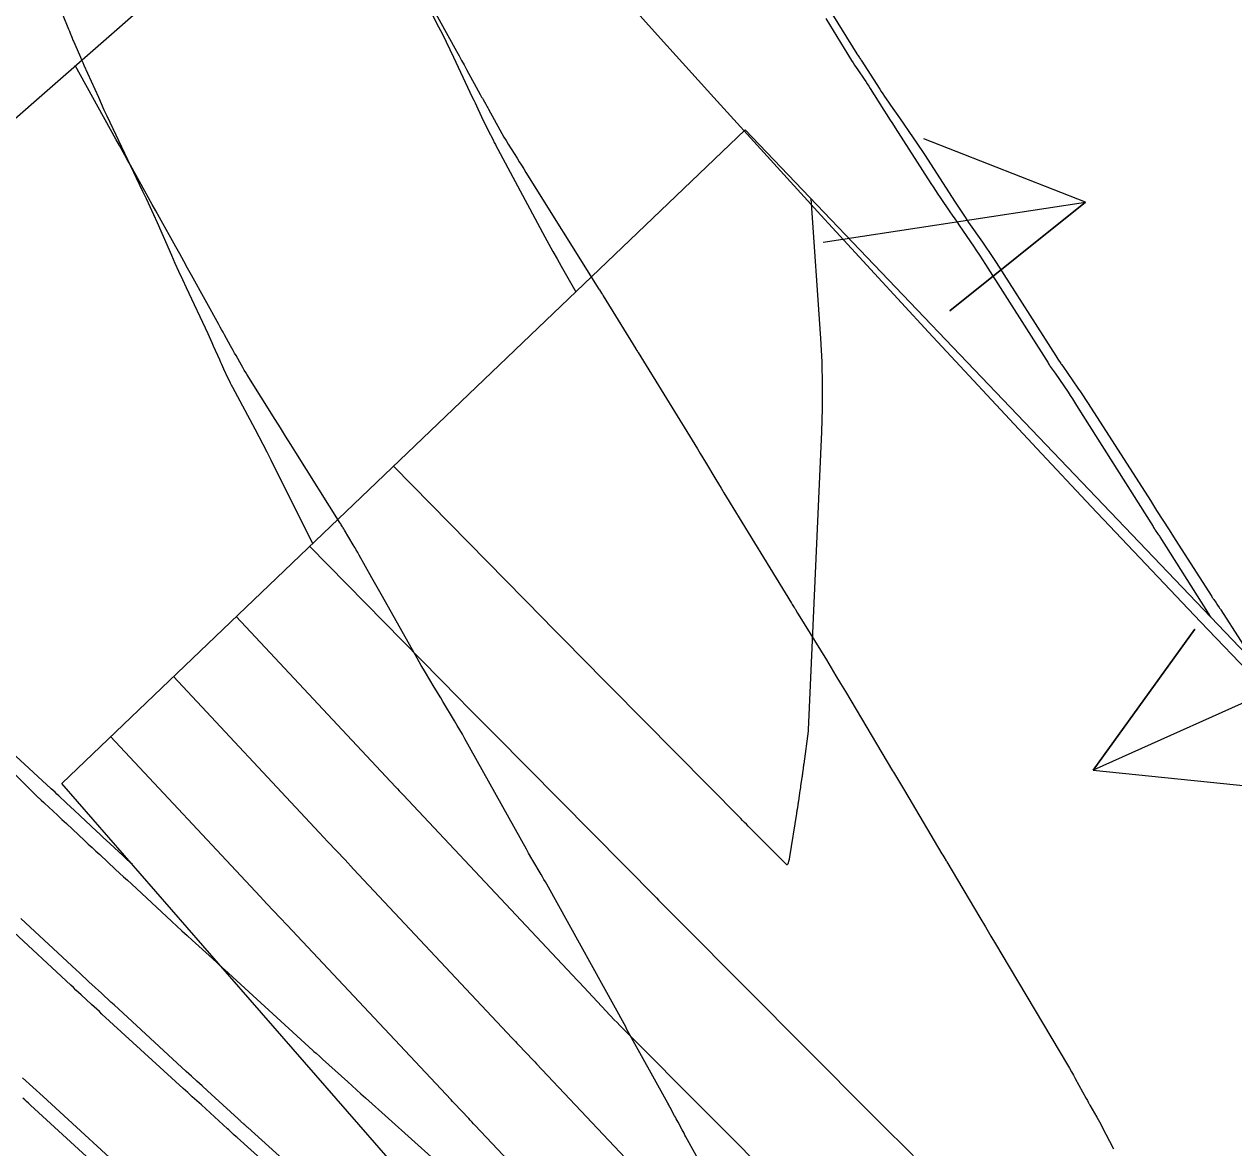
# Model space of a CAD drawing. Extents: x 954385 to 988206, y 1868364 to 1924553.
# Drawn here: x 955379.55 to 955421.31, y 1923337.66 to 1923376.45 of the extents above; entities that cross this region are included whole.
import ezdxf

# ---------------------------------------------------------------- set-up
doc = ezdxf.new("R2010")
doc.units = 0
for name, color, linetype in [('13', 7, 'Continuous'), ('16', 7, 'Continuous'), ('23', 7, 'Continuous'), ('24', 7, 'Continuous'), ('26', 7, 'Continuous'), ('7', 7, 'Continuous'), ('Default', 7, 'Continuous')]:
    doc.layers.add(name, color=color, linetype=linetype)

msp = doc.modelspace()

# ---------------------------------------------------------------- linework, layer by layer
at = {"layer": '13'}
for points in [[(955406.706, 1923370.434), (955407.039, 1923365.604), (955407.083, 1923364.799), (955407.104, 1923363.994), (955407.102, 1923363.188), (955407.078, 1923362.382), (955406.617, 1923352.091), (955406.616, 1923352.079), (955406.615, 1923352.068), (955406.614, 1923352.057), (955406.613, 1923352.045), (955406.462, 1923350.92), (955406.457, 1923350.88), (955406.451, 1923350.84), (955406.446, 1923350.8), (955406.441, 1923350.76), (955406.421, 1923350.601), (955406.416, 1923350.561), (955406.41, 1923350.521), (955406.404, 1923350.481), (955406.399, 1923350.442), (955406.356, 1923350.161), (955406.347, 1923350.101), (955406.339, 1923350.041), (955406.33, 1923349.981), (955406.321, 1923349.921), (955406.28, 1923349.631), (955406.275, 1923349.595), (955406.27, 1923349.56), (955406.264, 1923349.524), (955406.259, 1923349.489), (955406.235, 1923349.346), (955406.229, 1923349.31), (955406.223, 1923349.275), (955406.218, 1923349.239), (955406.212, 1923349.204), (955405.974, 1923347.704), (955405.969, 1923347.674), (955405.963, 1923347.644), (955405.956, 1923347.614), (955405.948, 1923347.584), (955405.915, 1923347.466), (955405.905, 1923347.443), (955405.892, 1923347.433), (955405.875, 1923347.435), (955405.855, 1923347.451), (955405.107, 1923348.202), (955405.075, 1923348.234), (955404.549, 1923348.764), (955404.483, 1923348.83), (955404.418, 1923348.896), (955404.353, 1923348.962), (955404.287, 1923349.029), (955398.676, 1923354.702), (955398.373, 1923355.009), (955398.071, 1923355.316), (955397.768, 1923355.623), (955397.466, 1923355.93), (955392.292, 1923361.191)], [(955389.401, 1923358.427), (955394.558, 1923353.183), (955394.868, 1923352.867), (955395.179, 1923352.552), (955395.49, 1923352.237), (955395.802, 1923351.922), (955401.373, 1923346.288), (955401.45, 1923346.21), (955401.527, 1923346.133), (955401.603, 1923346.055), (955401.68, 1923345.977), (955402.195, 1923345.459), (955402.23, 1923345.424), (955408.79, 1923338.836), (955409.03, 1923338.595), (955409.271, 1923338.354), (955409.511, 1923338.114), (955409.752, 1923337.873), (955410.716, 1923336.912)], [(955386.867, 1923356.006), (955392.363, 1923350.128), (955392.43, 1923350.058), (955392.496, 1923349.987), (955392.562, 1923349.916), (955392.628, 1923349.846), (955398.646, 1923343.438), (955398.705, 1923343.376), (955399.343, 1923342.697), (955399.922, 1923342.084), (955400.019, 1923341.982), (955400.117, 1923341.881), (955400.215, 1923341.78), (955400.314, 1923341.68), (955405.811, 1923336.16)], [(955384.699, 1923353.933), (955389.736, 1923348.546), (955390.032, 1923348.23), (955390.327, 1923347.914), (955390.623, 1923347.599), (955390.919, 1923347.283), (955396.397, 1923341.451), (955396.452, 1923341.393), (955396.507, 1923341.334), (955396.561, 1923341.276), (955396.616, 1923341.217), (955397.117, 1923340.686), (955397.174, 1923340.625), (955397.231, 1923340.565), (955403.565, 1923333.856)], [(955401.096, 1923332.1), (955395.118, 1923338.433), (955395.062, 1923338.493), (955395.005, 1923338.552), (955394.949, 1923338.612), (955394.893, 1923338.672), (955394.392, 1923339.203), (955394.338, 1923339.261), (955394.283, 1923339.319), (955388.62, 1923345.35), (955388.389, 1923345.595), (955388.159, 1923345.841), (955387.928, 1923346.087), (955387.698, 1923346.333), (955382.53, 1923351.86)]]:
    msp.add_lwpolyline(points, dxfattribs=at)
at = {"layer": '16'}
for points in [[(955365.706, 1923336.689), (955361.259, 1923341.287), (955360.132, 1923342.45), (955356.674, 1923346.068), (955352.874, 1923350.126), (955426.056, 1923414.21), (955430.795, 1923411.699), (955435.492, 1923409.848), (955436.928, 1923409.181), (955442.352, 1923406.341), (955442.526, 1923406.226), (955444.325, 1923405.052), (955447.683, 1923402.905), (955453.109, 1923400.305), (955453.505, 1923400.232), (955460.769, 1923398.966)], [(955393.333, 1923377.589), (955394.474, 1923375.519), (955394.56, 1923375.361), (955394.647, 1923375.203), (955394.734, 1923375.045), (955394.821, 1923374.887), (955395.295, 1923374.024), (955395.318, 1923373.982), (955395.341, 1923373.939), (955395.365, 1923373.897), (955395.388, 1923373.855), (955395.481, 1923373.686), (955395.505, 1923373.644), (955395.528, 1923373.602), (955395.551, 1923373.56), (955395.575, 1923373.517), (955395.969, 1923372.807), (955396.04, 1923372.682), (955396.112, 1923372.558), (955396.185, 1923372.435), (955396.261, 1923372.312), (955396.565, 1923371.824), (955396.641, 1923371.702), (955396.717, 1923371.58), (955396.793, 1923371.458), (955396.87, 1923371.336), (955399.392, 1923367.306), (955399.405, 1923367.286), (955399.483, 1923367.161), (955399.509, 1923367.118), (955399.536, 1923367.075), (955400.661, 1923365.247), (955400.67, 1923365.233), (955400.698, 1923365.189), (955400.722, 1923365.151), (955400.732, 1923365.135), (955400.742, 1923365.119), (955402.701, 1923361.937), (955402.793, 1923361.787), (955402.885, 1923361.636), (955402.976, 1923361.486), (955403.068, 1923361.335), (955403.431, 1923360.731), (955403.522, 1923360.58), (955403.613, 1923360.429), (955403.705, 1923360.279), (955403.797, 1923360.128), (955406.043, 1923356.459), (955406.065, 1923356.423), (955406.086, 1923356.388), (955406.129, 1923356.316), (955406.14, 1923356.298), (955406.151, 1923356.28), (955406.162, 1923356.263), (955406.173, 1923356.245), (955406.249, 1923356.121), (955406.273, 1923356.081), (955407.244, 1923354.502), (955407.409, 1923354.231), (955407.574, 1923353.961), (955407.737, 1923353.689), (955407.9, 1923353.417), (955409.528, 1923350.681), (955409.562, 1923350.624), (955409.596, 1923350.567), (955409.631, 1923350.51), (955409.665, 1923350.454), (955409.803, 1923350.227), (955409.838, 1923350.171), (955409.872, 1923350.114), (955409.906, 1923350.057), (955409.94, 1923350), (955411.236, 1923347.814), (955411.266, 1923347.763), (955411.296, 1923347.712), (955411.385, 1923347.564), (955411.388, 1923347.557), (955411.402, 1923347.532), (955411.403, 1923347.531), (955412.544, 1923345.611), (955412.735, 1923345.291), (955412.925, 1923344.97), (955413.116, 1923344.65), (955413.306, 1923344.329), (955415.567, 1923340.526), (955415.637, 1923340.408), (955415.706, 1923340.289), (955415.773, 1923340.17), (955415.839, 1923340.05), (955416.213, 1923339.365), (955416.255, 1923339.289), (955416.296, 1923339.213), (955416.307, 1923339.194), (955416.317, 1923339.175), (955416.328, 1923339.156), (955416.339, 1923339.137), (955416.588, 1923338.714), (955416.632, 1923338.637), (955416.676, 1923338.559), (955416.718, 1923338.481), (955416.76, 1923338.402), (955417.161, 1923337.63)], [(955407.283, 1923377.061), (955408.293, 1923375.434), (955408.302, 1923375.42), (955408.311, 1923375.406), (955408.32, 1923375.392), (955408.329, 1923375.378), (955408.371, 1923375.312), (955408.383, 1923375.295), (955408.394, 1923375.278), (955408.418, 1923375.244), (955408.429, 1923375.228), (955408.441, 1923375.21), (955409.085, 1923374.21), (955409.14, 1923374.126), (955409.195, 1923374.043), (955409.251, 1923373.959), (955409.308, 1923373.877), (955409.536, 1923373.546), (955409.593, 1923373.464), (955409.65, 1923373.381), (955409.708, 1923373.299), (955409.765, 1923373.216), (955410.244, 1923372.527), (955410.343, 1923372.384), (955410.44, 1923372.24), (955410.536, 1923372.095), (955410.631, 1923371.95), (955411.689, 1923370.309), (955411.804, 1923370.133), (955411.92, 1923369.959), (955412.037, 1923369.785), (955412.156, 1923369.612), (955412.635, 1923368.922), (955412.754, 1923368.749), (955412.871, 1923368.575), (955412.987, 1923368.4), (955413.101, 1923368.223), (955415.168, 1923365.006), (955415.204, 1923364.949), (955415.241, 1923364.891), (955415.342, 1923364.735), (955415.353, 1923364.72), (955415.363, 1923364.704), (955415.405, 1923364.643), (955415.932, 1923363.884), (955416.02, 1923363.755), (955416.108, 1923363.624), (955416.195, 1923363.493), (955416.28, 1923363.362), (955418.43, 1923360.003), (955418.646, 1923359.666), (955418.861, 1923359.33), (955419.077, 1923358.993), (955419.292, 1923358.657), (955420.553, 1923356.689), (955420.57, 1923356.664), (955420.587, 1923356.638), (955420.604, 1923356.612), (955420.621, 1923356.587), (955420.698, 1923356.475), (955420.725, 1923356.435), (955420.753, 1923356.396), (955420.807, 1923356.317), (955420.821, 1923356.297), (955420.834, 1923356.277), (955420.847, 1923356.257), (955420.861, 1923356.237), (955422.219, 1923354.114)], [(955403.235, 1923336.521), (955402.396, 1923338.04), (955402.362, 1923338.101), (955402.329, 1923338.163), (955402.295, 1923338.225), (955402.262, 1923338.287), (955402.121, 1923338.551), (955402.092, 1923338.605), (955402.063, 1923338.659), (955402.034, 1923338.713), (955402.005, 1923338.767), (955401.89, 1923338.984), (955401.861, 1923339.038), (955401.832, 1923339.092), (955401.803, 1923339.146), (955401.773, 1923339.199), (955400.347, 1923341.774), (955400.314, 1923341.834), (955397.587, 1923346.763), (955397.541, 1923346.846), (955397.493, 1923346.929), (955397.445, 1923347.011), (955397.397, 1923347.093), (955397.103, 1923347.584), (955397.081, 1923347.619), (955397.073, 1923347.634), (955396.963, 1923347.83), (955396.925, 1923347.898), (955396.887, 1923347.967), (955394.764, 1923351.782), (955394.677, 1923351.937), (955394.588, 1923352.092), (955394.498, 1923352.246), (955394.407, 1923352.399), (955394.005, 1923353.067), (955393.93, 1923353.192), (955393.855, 1923353.317), (955393.779, 1923353.442), (955393.704, 1923353.567), (955393.404, 1923354.066), (955393.33, 1923354.191), (955393.256, 1923354.317), (955393.183, 1923354.443), (955393.111, 1923354.569), (955391.914, 1923356.695), (955391.823, 1923356.856), (955391.733, 1923357.016), (955391.643, 1923357.177), (955391.553, 1923357.337), (955391.114, 1923358.122), (955391.064, 1923358.212), (955391.012, 1923358.301), (955390.96, 1923358.39), (955390.908, 1923358.478), (955390.6, 1923358.99), (955390.578, 1923359.026), (955390.557, 1923359.061), (955390.546, 1923359.079), (955390.536, 1923359.097), (955390.495, 1923359.17), (955390.486, 1923359.185), (955390.478, 1923359.2), (955390.469, 1923359.215), (955390.459, 1923359.23), (955388.927, 1923361.663), (955388.748, 1923361.947), (955388.569, 1923362.232), (955388.39, 1923362.517), (955388.212, 1923362.801), (955387.243, 1923364.346), (955387.193, 1923364.429), (955387.143, 1923364.511), (955387.095, 1923364.595), (955387.047, 1923364.679), (955386.859, 1923365.016), (955386.812, 1923365.1), (955386.765, 1923365.184), (955386.718, 1923365.269), (955386.671, 1923365.353), (955386.462, 1923365.727), (955386.411, 1923365.817), (955386.361, 1923365.908), (955386.311, 1923365.998), (955386.261, 1923366.089), (955385.323, 1923367.786), (955385.187, 1923368.031), (955385.052, 1923368.276), (955384.916, 1923368.521), (955384.78, 1923368.766), (955384.215, 1923369.783), (955384.09, 1923370.008), (955383.965, 1923370.233), (955383.84, 1923370.459), (955383.715, 1923370.684), (955383.214, 1923371.584), (955383.089, 1923371.809), (955382.964, 1923372.034), (955382.84, 1923372.259), (955382.715, 1923372.484), (955381.311, 1923375.028)], [(955378.724, 1923351.053), (955380.045, 1923349.748), (955380.06, 1923349.733), (955380.075, 1923349.718), (955380.137, 1923349.661), (955380.221, 1923349.582), (955380.246, 1923349.559), (955380.69, 1923349.145), (955380.768, 1923349.072), (955380.846, 1923348.999), (955380.924, 1923348.926), (955381.002, 1923348.854), (955381.629, 1923348.269), (955381.76, 1923348.148), (955381.891, 1923348.026), (955382.021, 1923347.905), (955382.152, 1923347.784), (955382.704, 1923347.273), (955382.839, 1923347.147), (955382.975, 1923347.021), (955383.11, 1923346.896), (955383.246, 1923346.77), (955384.644, 1923345.476), (955384.819, 1923345.315), (955384.994, 1923345.154), (955385.169, 1923344.993), (955385.344, 1923344.833), (955386.045, 1923344.191), (955386.221, 1923344.031), (955386.396, 1923343.87), (955386.572, 1923343.71), (955386.747, 1923343.55), (955389.517, 1923341.021), (955389.552, 1923340.989), (955389.623, 1923340.924), (955389.75, 1923340.809), (955389.774, 1923340.787), (955389.798, 1923340.766), (955389.823, 1923340.744), (955389.847, 1923340.722), (955390.716, 1923339.94), (955390.869, 1923339.803), (955391.022, 1923339.665), (955391.175, 1923339.528), (955391.328, 1923339.39), (955394.505, 1923336.536)], [(955389.716, 1923335.479), (955386.894, 1923338.019), (955386.865, 1923338.045), (955386.777, 1923338.124), (955386.656, 1923338.234), (955386.61, 1923338.276), (955386.563, 1923338.319), (955385.665, 1923339.139), (955385.508, 1923339.282), (955385.35, 1923339.426), (955385.193, 1923339.57), (955385.036, 1923339.714), (955382.232, 1923342.278), (955382.141, 1923342.361), (955382.051, 1923342.444), (955381.961, 1923342.526), (955381.872, 1923342.609), (955381.513, 1923342.942), (955381.423, 1923343.025), (955381.333, 1923343.108), (955381.244, 1923343.191), (955381.154, 1923343.274), (955379.021, 1923345.251)], [(955383.622, 1923335.605), (955379.759, 1923339.138), (955379.694, 1923339.198), (955379.629, 1923339.257), (955379.564, 1923339.317), (955379.499, 1923339.376)]]:
    msp.add_lwpolyline(points, dxfattribs=at)
at = {"layer": '23'}
msp.add_lwpolyline([(955453.831, 1923268.974), (955448.495, 1923276.541), (955440.881, 1923283.045), (955437.759, 1923286.64), (955433.675, 1923291.02), (955426.871, 1923298.362), (955421.789, 1923303.911), (955420.109, 1923305.748), (955413.351, 1923313.137), (955406.749, 1923320.685), (955406.556, 1923320.9), (955399.449, 1923328.966), (955392.84, 1923336.482), (955392.199, 1923337.216), (955386.259, 1923344.026), (955380.84, 1923350.244)], dxfattribs=at)
at = {"layer": '24'}
msp.add_lwpolyline([(955453.831, 1923268.974), (955448.495, 1923276.541), (955440.881, 1923283.045), (955437.759, 1923286.64), (955433.675, 1923291.02), (955426.871, 1923298.362), (955421.789, 1923303.911), (955420.109, 1923305.748), (955413.351, 1923313.137), (955406.749, 1923320.685), (955406.556, 1923320.9), (955399.449, 1923328.966), (955392.84, 1923336.482), (955392.199, 1923337.216), (955386.259, 1923344.026), (955380.84, 1923350.244), (955404.441, 1923372.803), (955430.664, 1923345.369), (955463.111, 1923313.401), (955497.691, 1923280.642), (955532.806, 1923247.125)], dxfattribs=at)
at = {"layer": '26'}
for points in [[(955407.131, 1923368.928), (955416.194, 1923370.31), (955411.51, 1923366.561), (955416.194, 1923370.31), (955410.605, 1923372.492)], [(955457.131, 1923368.928), (955416.453, 1923350.698), (955419.968, 1923355.561), (955416.453, 1923350.698), (955422.421, 1923350.086)]]:
    msp.add_lwpolyline(points, dxfattribs=at)
at = {"layer": '7'}
for points in [[(955393.232, 1923377.594), (955393.855, 1923376.367), (955393.986, 1923376.107), (955394.115, 1923375.845), (955394.242, 1923375.583), (955394.367, 1923375.319), (955395.019, 1923373.933), (955395.066, 1923373.834), (955395.112, 1923373.735), (955395.159, 1923373.635), (955395.206, 1923373.536), (955395.409, 1923373.104), (955395.447, 1923373.022), (955395.487, 1923372.94), (955395.527, 1923372.859), (955395.568, 1923372.778), (955395.733, 1923372.455), (955395.774, 1923372.374), (955395.816, 1923372.294), (955395.859, 1923372.213), (955395.901, 1923372.133), (955397.527, 1923369.108), (955397.664, 1923368.855), (955397.803, 1923368.603), (955397.943, 1923368.352), (955398.085, 1923368.101), (955398.593, 1923367.214)], [(955380.686, 1923377.245), (955381.078, 1923376.276), (955381.105, 1923376.209), (955381.133, 1923376.141), (955381.188, 1923376.006), (955381.201, 1923375.972), (955381.216, 1923375.938), (955381.23, 1923375.905), (955381.244, 1923375.871), (955381.451, 1923375.4), (955381.491, 1923375.31), (955381.53, 1923375.22), (955381.57, 1923375.131), (955381.61, 1923375.041), (955382.106, 1923373.93), (955382.203, 1923373.715), (955382.3, 1923373.501), (955382.4, 1923373.287), (955382.5, 1923373.074), (955383.621, 1923370.716), (955383.752, 1923370.438), (955383.88, 1923370.16), (955384.007, 1923369.881), (955384.132, 1923369.602), (955384.627, 1923368.48), (955384.752, 1923368.201), (955384.878, 1923367.921), (955385.006, 1923367.643), (955385.136, 1923367.365), (955385.881, 1923365.779), (955385.93, 1923365.673), (955385.979, 1923365.567), (955386.027, 1923365.46), (955386.074, 1923365.353), (955386.286, 1923364.871), (955386.322, 1923364.79), (955386.358, 1923364.71), (955386.394, 1923364.631), (955386.431, 1923364.551), (955386.58, 1923364.233), (955386.618, 1923364.154), (955386.657, 1923364.075), (955386.696, 1923363.997), (955386.737, 1923363.92), (955387.509, 1923362.484), (955387.65, 1923362.218), (955387.789, 1923361.951), (955387.927, 1923361.684), (955388.062, 1923361.415), (955389.499, 1923358.522)], [(955407.227, 1923376.649), (955408.117, 1923375.2), (955408.168, 1923375.118), (955408.22, 1923375.036), (955408.273, 1923374.956), (955408.328, 1923374.876), (955408.546, 1923374.556), (955408.601, 1923374.476), (955408.654, 1923374.396), (955408.707, 1923374.315), (955408.759, 1923374.233), (955409.233, 1923373.481), (955409.33, 1923373.329), (955409.427, 1923373.177), (955409.524, 1923373.024), (955409.621, 1923372.872), (955410.85, 1923370.957), (955410.93, 1923370.833), (955411.011, 1923370.71), (955411.093, 1923370.587), (955411.176, 1923370.465), (955411.509, 1923369.978), (955411.593, 1923369.856), (955411.676, 1923369.735), (955411.76, 1923369.613), (955411.843, 1923369.491), (955412.322, 1923368.791), (955412.429, 1923368.633), (955412.535, 1923368.474), (955412.639, 1923368.315), (955412.742, 1923368.154), (955414.898, 1923364.758), (955414.917, 1923364.728), (955414.936, 1923364.698), (955414.955, 1923364.669), (955414.975, 1923364.64), (955415.14, 1923364.399), (955415.588, 1923363.744), (955415.664, 1923363.633), (955415.738, 1923363.52), (955415.812, 1923363.407), (955415.884, 1923363.293), (955418.524, 1923359.107), (955418.543, 1923359.076), (955418.562, 1923359.046), (955418.582, 1923359.017), (955418.602, 1923358.987), (955418.683, 1923358.869), (955418.703, 1923358.839), (955418.722, 1923358.809), (955418.742, 1923358.779), (955418.761, 1923358.749), (955420.401, 1923356.158), (955420.407, 1923356.149), (955420.414, 1923356.139), (955420.42, 1923356.129), (955420.427, 1923356.12), (955420.453, 1923356.081), (955420.459, 1923356.072), (955420.466, 1923356.062), (955420.472, 1923356.052), (955420.478, 1923356.043), (955420.511, 1923355.991)], [(955383.282, 1923347.443), (955383.196, 1923347.523), (955383.081, 1923347.63), (955382.965, 1923347.736), (955382.505, 1923348.164), (955382.39, 1923348.271), (955382.275, 1923348.378), (955382.16, 1923348.485), (955382.046, 1923348.592), (955381.278, 1923349.311), (955381.145, 1923349.436), (955381.011, 1923349.561), (955380.744, 1923349.811), (955380.677, 1923349.873), (955380.61, 1923349.935), (955380.543, 1923349.997), (955380.476, 1923350.059), (955378.025, 1923352.308)], [(955389.796, 1923336.071), (955387.264, 1923338.358), (955387.241, 1923338.379), (955387.219, 1923338.399), (955387.162, 1923338.451), (955387.139, 1923338.472), (955387.128, 1923338.482), (955387.02, 1923338.579), (955386.998, 1923338.599), (955386.977, 1923338.619), (955386.955, 1923338.638), (955386.933, 1923338.658), (955385.875, 1923339.628), (955385.691, 1923339.796), (955385.508, 1923339.965), (955385.324, 1923340.133), (955385.141, 1923340.301), (955382.647, 1923342.593), (955382.539, 1923342.693), (955382.43, 1923342.793), (955382.322, 1923342.893), (955382.213, 1923342.994), (955381.781, 1923343.396), (955381.672, 1923343.496), (955381.564, 1923343.597), (955381.456, 1923343.697), (955381.348, 1923343.798), (955379.426, 1923345.583)], [(955383.501, 1923336.396), (955380.197, 1923339.429), (955379.842, 1923339.755), (955379.488, 1923340.082)]]:
    msp.add_lwpolyline(points, dxfattribs=at)
at = {"layer": 'Default'}
msp.add_arc((956111.568, 1924014.493), 954.93, 205.346268, 226.414195, dxfattribs=at)

doc.saveas('drawing.dxf')
